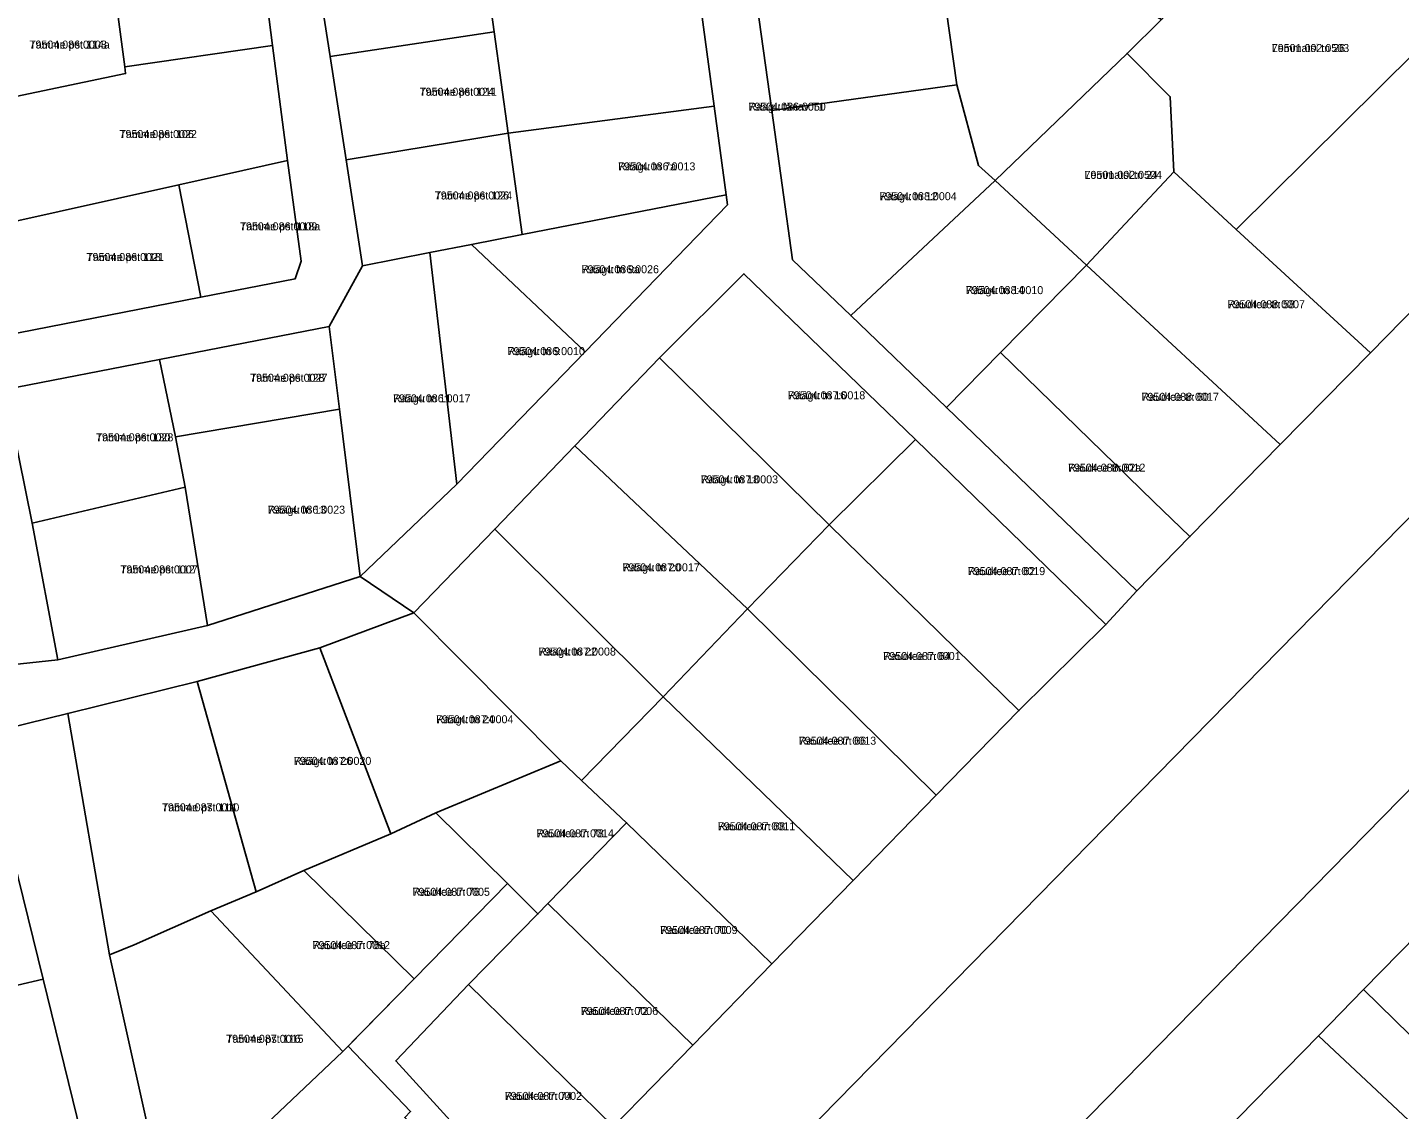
# Model space of a CAD drawing. Extents: x 643847 to 663718, y 6468443 to 6482775.
# Drawn here: x 657890.8 to 658147.9, y 6470933.7 to 6471136.5 of the extents above; entities that cross this region are included whole.
import ezdxf

# ---------------------------------------------------------------- set-up
doc = ezdxf.new("R2010")
doc.units = 0
for name, color, linetype in [('L_AADRESS', 7, 'Continuous'), ('PIIR', 7, 'Continuous'), ('TUNNUS', 7, 'Continuous')]:
    doc.layers.add(name, color=color, linetype=linetype)

msp = doc.modelspace()

# ---------------------------------------------------------------- linework, layer by layer
at = {"layer": 'PIIR'}
for points in [[(658007.99, 6470900.13), (658096.06, 6470989.93), (658200.31, 6471096.15), (658280.05, 6471177.4), (658347.18, 6471246.04), (658408.18, 6471307.67), (658438.67, 6471334.7), (658478.11, 6471367.3), (658546.87, 6471437.66), (658591.46, 6471443.7), (658580.57, 6471432.42), (658519.5, 6471369.2), (658377.32, 6471223.85), (658309.25, 6471156.22), (658235.32, 6471080.84), (658070.5, 6470912.78)], [(658026.29, 6471149.65), (658030.3, 6471120.95), (658034.2, 6471092.98), (658045.08, 6471082.51), (658063.02, 6471065.28), (658098.69, 6471030.96), (658092.93, 6471024.62), (658057.26, 6471059.27), (658025.08, 6471090.37), (658009.28, 6471074.63), (657993.36, 6471058.1), (657978.36, 6471042.52), (657963.22, 6471026.8), (657953.14, 6471033.63), (657971.28, 6471050.95), (657995.32, 6471075.76), (658021.98, 6471103.28), (658021.73, 6471105.15), (658019.49, 6471121.78), (658014.32, 6471160.27)], [(657889.12, 6471079.31), (657923.28, 6471085.96), (657940.94, 6471089.41), (657942.07, 6471092.7), (657939.52, 6471111.6), (657936.74, 6471133.15), (657934.82, 6471147.82), (657937.59, 6471148.17), (657944.74, 6471149.11), (657947.52, 6471131.11), (657950.53, 6471111.73), (657953.6, 6471091.87), (657947.37, 6471080.47), (657915.56, 6471074.28), (657886.65, 6471068.64), (657891.7, 6471043.64), (657896.47, 6471018.01), (657880.15, 6471016.22)], [(658000.64, 6470930.52), (658015.47, 6470945.76), (658030.33, 6470961.03), (658045.54, 6470976.65), (658061.09, 6470992.63), (658076.62, 6471008.5), (658092.93, 6471024.62), (658098.69, 6471030.96), (658108.65, 6471041.11), (658125.55, 6471058.34), (658142.49, 6471075.54), (658181.13, 6471114.96), (658200.31, 6471096.15), (658096.06, 6470989.93), (658007.99, 6470900.13)], [(657880.15, 6471016.22), (657896.47, 6471018.01), (657924.54, 6471024.44), (657953.14, 6471033.63), (657963.22, 6471026.8), (657945.61, 6471020.26), (657922.61, 6471013.97), (657898.35, 6471007.96), (657883.09, 6471004.17)], [(657962.59, 6470933.32), (657950.89, 6470945.56), (657963.3, 6470958.23), (657980.79, 6470976.09), (657986.45, 6470970.38), (657973.48, 6470957.15), (657959.81, 6470942.81), (657985.41, 6470914.81)], [(658149.65, 6470931.73), (658132.78, 6470947.54), (658141.21, 6470956.22), (658158.59, 6470939.16), (658175.92, 6470922.2)]]:
    msp.add_lwpolyline(points, dxfattribs=at)
for points in [[(658048, 6471203.92), (658054.2, 6471205.09), (658054.56, 6471201.53), (658094.14, 6471205.49), (658094.63, 6471202.06), (658120.98, 6471175.55), (658114.64, 6471168.77), (658108.1, 6471160.56), (658101.65, 6471152.53), (658101.07, 6471150.28), (658098.29, 6471139.58), (658102.56, 6471138.43), (658103.34, 6471138.02), (658096.89, 6471131.67), (658072.19, 6471107.82), (658069.06, 6471110.68), (658064.96, 6471125.78), (658060.94, 6471154.63), (658054.79, 6471153.86), (658051.4, 6471178.89)], [(658120.1, 6471154.27), (658131.21, 6471165.2), (658157.59, 6471138.6), (658117.34, 6471098.64), (658105.63, 6471109.46), (658104.97, 6471123.53), (658096.89, 6471131.67), (658103.34, 6471138.02), (658107.31, 6471141.84), (658113.02, 6471147.47)], [(658019.49, 6471121.78), (657980.87, 6471116.71), (657978.26, 6471135.73), (657975.63, 6471154.8), (657983.18, 6471155.89), (658014.32, 6471160.27)], [(657957.81, 6471150.82), (657957.55, 6471152.3), (657975.63, 6471154.8), (657978.26, 6471135.73), (657947.52, 6471131.11), (657944.74, 6471149.11)], [(658026.29, 6471149.67), (658054.79, 6471153.86), (658060.94, 6471154.63), (658064.96, 6471125.78), (658030.3, 6471120.95)], [(657917.37, 6471145.53), (657934.82, 6471147.82), (657936.74, 6471133.15), (657909.04, 6471129.12), (657907.06, 6471144.18)], [(657872.32, 6471139.63), (657877.28, 6471140.28), (657896.71, 6471143.12), (657907.06, 6471144.18), (657909.04, 6471129.12), (657909.2, 6471127.88), (657880.84, 6471121.96), (657876.09, 6471120.97)], [(658117.34, 6471098.64), (658157.59, 6471138.6), (658181.13, 6471114.96), (658142.49, 6471075.54)], [(657978.26, 6471135.73), (657980.87, 6471116.71), (657950.53, 6471111.73), (657947.52, 6471131.11)], [(657876.09, 6471120.97), (657880.84, 6471121.96), (657909.2, 6471127.88), (657909.04, 6471129.12), (657936.74, 6471133.15), (657939.52, 6471111.6), (657919.17, 6471107.06), (657885.21, 6471099.48), (657880.63, 6471098.46)], [(658072.19, 6471107.82), (658096.89, 6471131.67), (658104.97, 6471123.53), (658105.63, 6471109.46), (658089.29, 6471091.99)], [(658034.2, 6471092.98), (658030.3, 6471120.95), (658064.96, 6471125.78), (658069.06, 6471110.68), (658072.19, 6471107.82), (658045.08, 6471082.51)], [(658021.73, 6471105.15), (657983.49, 6471097.7), (657980.87, 6471116.71), (658019.49, 6471121.78)], [(657983.49, 6471097.7), (657974.02, 6471095.85), (657966.22, 6471094.33), (657953.6, 6471091.87), (657950.53, 6471111.73), (657980.87, 6471116.71)], [(657939.52, 6471111.6), (657942.07, 6471092.7), (657940.94, 6471089.41), (657923.28, 6471085.96), (657919.17, 6471107.06)], [(658045.08, 6471082.51), (658072.19, 6471107.82), (658089.29, 6471091.99), (658073.15, 6471075.58), (658063.02, 6471065.28)], [(658125.55, 6471058.34), (658089.29, 6471091.99), (658105.63, 6471109.46), (658117.34, 6471098.64), (658142.48, 6471075.57)], [(657880.63, 6471098.46), (657885.21, 6471099.48), (657919.17, 6471107.06), (657923.28, 6471085.96), (657889.12, 6471079.31), (657884.67, 6471078.44)], [(658021.98, 6471103.28), (657995.32, 6471075.76), (657974.02, 6471095.85), (657983.49, 6471097.7), (658021.73, 6471105.15)], [(657971.28, 6471050.95), (657966.22, 6471094.33), (657974.02, 6471095.85), (657995.32, 6471075.76)], [(657971.28, 6471050.95), (657953.14, 6471033.63), (657949.27, 6471064.99), (657947.37, 6471080.47), (657953.6, 6471091.87), (657966.22, 6471094.33)], [(658009.28, 6471074.63), (658025.08, 6471090.37), (658057.26, 6471059.27), (658041.03, 6471043.3)], [(658125.55, 6471058.34), (658108.65, 6471041.11), (658101.86, 6471047.7), (658073.15, 6471075.58), (658089.29, 6471091.99)], [(657949.27, 6471064.99), (657918.52, 6471059.78), (657915.56, 6471074.28), (657947.37, 6471080.47)], [(658222.87, 6471039.8), (658210.49, 6471026.82), (658197.91, 6471013.99), (658185.36, 6471001.17), (658172.74, 6470988.35), (658161.52, 6470976.91), (658141.21, 6470956.22), (658132.78, 6470947.54), (658111.83, 6470926.13), (658098.56, 6470912.55), (658084.48, 6470898.16), (658072.55, 6470886.34), (658061.24, 6470875.13), (658044.3, 6470858.01), (658027.02, 6470840.2), (658002.46, 6470814.88), (657989.82, 6470801.86), (657986.99, 6470798.94), (657946.37, 6470757.08), (657931.36, 6470770.92), (658070.5, 6470912.78), (658235.32, 6471080.84), (658249.97, 6471066.62), (658242.3, 6471059.55)], [(658009.28, 6471074.63), (658041.03, 6471043.3), (658025.75, 6471027.54), (657993.36, 6471058.1)], [(658098.69, 6471030.96), (658063.02, 6471065.28), (658073.15, 6471075.58), (658101.86, 6471047.7), (658108.65, 6471041.11)], [(657886.65, 6471068.64), (657915.56, 6471074.28), (657918.52, 6471059.78), (657920.34, 6471050.39), (657891.7, 6471043.64)], [(657924.54, 6471024.44), (657920.34, 6471050.39), (657918.52, 6471059.78), (657949.27, 6471064.99), (657953.14, 6471033.63)], [(658092.93, 6471024.62), (658076.62, 6471008.5), (658041.03, 6471043.3), (658057.26, 6471059.27)], [(657993.36, 6471058.1), (658025.75, 6471027.54), (658009.92, 6471011.07), (657978.36, 6471042.52)], [(657891.7, 6471043.64), (657920.34, 6471050.39), (657924.54, 6471024.44), (657896.47, 6471018.01)], [(657978.36, 6471042.52), (658009.92, 6471011.07), (657994.65, 6470995.39), (657990.73, 6470999.07), (657963.22, 6471026.8)], [(658061.09, 6470992.63), (658025.75, 6471027.54), (658041.03, 6471043.3), (658076.62, 6471008.5)], [(657963.22, 6471026.8), (657990.73, 6470999.07), (657967.31, 6470989.3), (657958.87, 6470985.41), (657945.61, 6471020.26)], [(658045.54, 6470976.65), (658009.92, 6471011.07), (658025.75, 6471027.54), (658061.09, 6470992.63)], [(657945.61, 6471020.26), (657958.87, 6470985.41), (657942.58, 6470978.52), (657933.65, 6470974.54), (657922.61, 6471013.97)], [(657933.65, 6470974.54), (657925.16, 6470970.94), (657910.79, 6470964.55), (657906.15, 6470962.68), (657898.35, 6471007.96), (657922.61, 6471013.97)], [(658030.33, 6470961.03), (658023.37, 6470967.79), (658003.09, 6470987.46), (657994.65, 6470995.39), (658009.92, 6471011.07), (658045.54, 6470976.65)], [(657888.13, 6470981.01), (657883.09, 6471004.17), (657898.35, 6471007.96), (657906.15, 6470962.68), (657916, 6470918.62), (657919.43, 6470910.44), (657925.02, 6470904.98), (657936.93, 6470893.01), (657944.69, 6470890.44), (657952.85, 6470889.98), (657966.73, 6470895.15), (657919.8, 6470853.73), (657914.3, 6470873.69), (657909.42, 6470892.87), (657870.22, 6470884.42), (657867.33, 6470897.44), (657873.42, 6470898.27), (657874.51, 6470891.07), (657880.62, 6470892.38), (657898.27, 6470896.19), (657908.04, 6470898.3), (657900.87, 6470929.09), (657893.77, 6470958.16)], [(657980.79, 6470976.09), (657967.31, 6470989.3), (657990.73, 6470999.07), (657994.65, 6470995.39), (658003.09, 6470987.46), (657988.33, 6470972.34), (657986.45, 6470970.38)], [(657963.3, 6470958.23), (657942.58, 6470978.52), (657958.87, 6470985.41), (657967.31, 6470989.3), (657980.79, 6470976.09)], [(658015.47, 6470945.76), (658008.49, 6470952.6), (657988.33, 6470972.34), (658003.09, 6470987.46), (658023.37, 6470967.79), (658030.33, 6470961.03)], [(657893.77, 6470958.16), (657884.04, 6470955.88), (657859.45, 6470950.12), (657853.63, 6470973.51), (657878.35, 6470978.88), (657888.13, 6470981.01)], [(657949.93, 6470944.59), (657925.16, 6470970.94), (657933.65, 6470974.54), (657942.58, 6470978.52), (657963.3, 6470958.23)], [(658141.21, 6470956.22), (658161.52, 6470976.91), (658178.9, 6470959.87), (658162.09, 6470942.73), (658158.59, 6470939.16)], [(658015.47, 6470945.76), (658000.64, 6470930.52), (657973.48, 6470957.15), (657986.45, 6470970.38), (657988.33, 6470972.34), (658008.49, 6470952.6)], [(657906.15, 6470962.68), (657910.79, 6470964.55), (657925.16, 6470970.94), (657949.93, 6470944.59), (657929.68, 6470925.38), (657916, 6470918.62)], [(657900.87, 6470929.09), (657891.14, 6470926.8), (657846.83, 6470916.26), (657839.87, 6470945.53), (657859.45, 6470950.12), (657884.04, 6470955.88), (657893.77, 6470958.16)], [(657985.41, 6470914.81), (657959.81, 6470942.81), (657973.48, 6470957.15), (658000.64, 6470930.52)], [(658132.78, 6470947.54), (658149.65, 6470931.73), (658145.85, 6470927.87), (658128.32, 6470910.07), (658111.83, 6470926.13)], [(657916, 6470918.62), (657929.68, 6470925.38), (657949.93, 6470944.59), (657950.89, 6470945.56), (657962.59, 6470933.32), (657961.52, 6470932.22), (657981.62, 6470910.77), (657966.73, 6470895.15), (657952.85, 6470889.98), (657944.69, 6470890.44), (657936.93, 6470893.01), (657925.02, 6470904.98), (657919.43, 6470910.44)]]:
    msp.add_lwpolyline(points, close=True, dxfattribs=at)

# ---------------------------------------------------------------- texts
at = {"layer": 'L_AADRESS'}
for s, p in [('Tamme pst 114a', (657891.17, 6471132.57)), ('Lemmatsi tn 26', (658124, 6471131.92)), ('Tamme pst 124', (657964.29, 6471123.73)), ('Räägu tänav T1', (658025.91, 6471120.94)), ('Tamme pst 106', (657908.05, 6471115.8)), ('Räägu tn 7a', (658001.47, 6471109.74)), ('Lemmatsi tn 24', (658088.91, 6471108.15)), ('Tamme pst 126', (657967.13, 6471104.29)), ('Räägu tn 12', (658050.45, 6471104.15)), ('Tamme pst 118a', (657930.62, 6471098.5)), ('Tamme pst 118', (657901.87, 6471092.75)), ('Räägu tn 9a', (657994.65, 6471090.46)), ('Räägu tn 14', (658066.67, 6471086.55)), ('Raudtee tn 58', (658115.71, 6471083.9)), ('Räägu tn 9', (657980.77, 6471075.11)), ('Tamme pst 128', (657932.52, 6471070.12)), ('Räägu tn 11', (657959.32, 6471066.26)), ('Räägu tn 16', (658033.31, 6471066.84)), ('Raudtee tn 60', (658099.58, 6471066.55)), ('Tamme pst 130', (657903.64, 6471058.96)), ('Raudtee tn 62a', (658085.81, 6471053.27)), ('Räägu tn 18', (658016.97, 6471051.08)), ('Räägu tn 13', (657935.83, 6471045.39)), ('Räägu tn 20', (658002.3, 6471034.59)), ('Tamme pst 112', (657908.21, 6471034.2)), ('Raudtee tn 62', (658067.03, 6471033.88)), ('Räägu tn 22', (657986.57, 6471018.8)), ('Raudtee tn 64', (658051.19, 6471017.96)), ('Räägu tn 24', (657967.37, 6471006.11)), ('Raudtee tn 66', (658035.36, 6471002.09)), ('Räägu tn 26', (657940.74, 6470998.31)), ('Tamme pst 114', (657916, 6470989.6)), ('Raudtee tn 68', (658020.18, 6470986.05)), ('Raudtee tn 78', (657986.2, 6470984.73)), ('Raudtee tn 76', (657962.97, 6470973.77)), ('Raudtee tn 70', (658009.38, 6470966.61)), ('Raudtee tn 76a', (657944.23, 6470963.78)), ('Raudtee tn 72', (657994.5, 6470951.43)), ('Tamme pst 116', (657928.04, 6470946.22)), ('Raudtee tn 74', (657980.23, 6470935.51))]:
    msp.add_text(s, height=1.5, dxfattribs=at).set_placement(p)
at = {"layer": 'TUNNUS'}
for s, p in [('79504:086:0008', (657891.17, 6471132.57)), ('79501:002:0503', (658124, 6471131.92)), ('79504:086:0011', (657964.29, 6471123.73)), ('79504:086:0050', (658025.91, 6471120.94)), ('79504:086:0022', (657908.05, 6471115.8)), ('79504:086:0013', (658001.47, 6471109.74)), ('79501:002:0504', (658088.91, 6471108.15)), ('79504:086:0024', (657967.13, 6471104.29)), ('79504:088:0004', (658050.45, 6471104.15)), ('79504:086:0009', (657930.62, 6471098.5)), ('79504:086:0021', (657901.87, 6471092.75)), ('79504:086:0026', (657994.65, 6471090.46)), ('79504:088:0010', (658066.67, 6471086.55)), ('79504:088:0007', (658115.71, 6471083.9)), ('79504:086:0010', (657980.77, 6471075.11)), ('79504:086:0027', (657932.52, 6471070.12)), ('79504:086:0017', (657959.32, 6471066.26)), ('79504:087:0018', (658033.31, 6471066.84)), ('79504:088:0017', (658099.58, 6471066.55)), ('79504:086:0028', (657903.64, 6471058.96)), ('79504:088:0012', (658085.81, 6471053.27)), ('79504:087:0003', (658016.97, 6471051.08)), ('79504:086:0023', (657935.83, 6471045.39)), ('79504:087:0017', (658002.3, 6471034.59)), ('79504:086:0007', (657908.21, 6471034.2)), ('79504:087:0019', (658067.03, 6471033.88)), ('79504:087:0008', (657986.57, 6471018.8)), ('79504:087:0001', (658051.19, 6471017.96)), ('79504:087:0004', (657967.37, 6471006.11)), ('79504:087:0013', (658035.36, 6471002.09)), ('79504:087:0020', (657940.74, 6470998.31)), ('79504:087:0010', (657916, 6470989.6)), ('79504:087:0011', (658020.18, 6470986.05)), ('79504:087:0014', (657986.2, 6470984.73)), ('79504:087:0005', (657962.97, 6470973.77)), ('79504:087:0009', (658009.38, 6470966.61)), ('79504:087:0012', (657944.23, 6470963.78)), ('79504:087:0006', (657994.5, 6470951.43)), ('79504:087:0015', (657928.04, 6470946.22)), ('79504:087:0002', (657980.23, 6470935.51))]:
    msp.add_text(s, height=1.5, dxfattribs=at).set_placement(p)

doc.saveas('drawing.dxf')
